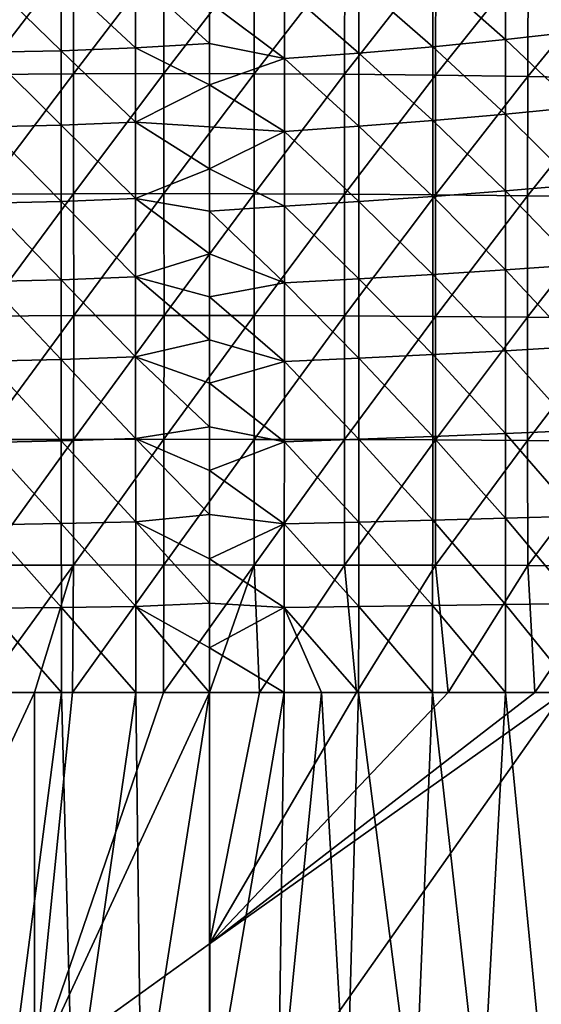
# Model space of a CAD drawing. Header units: metres. Extents: x -24 to 72, y -247 to 22.
# Tile 361 of 573: x -4 to 6, y -51 to -32. Entities that reach past the tile are written whole.
import ezdxf

# ---------------------------------------------------------------- set-up
doc = ezdxf.new("R2010")
doc.units = ezdxf.units.M
doc.layers.add('solid_509589_MEDIA_SW0001', color=7, linetype='CONTINUOUS')

msp = doc.modelspace()

# ---------------------------------------------------------------- linework, layer by layer
at = {"layer": 'solid_509589_MEDIA_SW0001'}
for points in [[(-4.276881, -31.084257, 304.810669), (-4.27153, -33.300236, 305.259247), (-2.561704, -31.066526, 304.802002)], [(-4.27153, -33.300236, 305.259247), (-2.558446, -33.28606, 305.253052), (-2.561704, -31.066526, 304.802002)], [(-2.561704, -31.066526, 304.802002), (-2.558446, -33.28606, 305.253052), (-0.859736, -31.060234, 304.792755)], [(-2.558446, -33.28606, 305.253052), (-0.858635, -33.281242, 305.24646), (-0.859736, -31.060234, 304.792755)], [(0.837682, -31.064352, 304.784027), (-0.859736, -31.060234, 304.792755), (-0.858635, -33.281242, 305.24646)], [(0.836609, -33.284855, 305.240265), (0.837682, -31.064352, 304.784027), (-0.858635, -33.281242, 305.24646)], [(2.539534, -31.077791, 304.776855), (0.837682, -31.064352, 304.784027), (0.836609, -33.284855, 305.240265)], [(2.536304, -33.295948, 305.235138), (2.539534, -31.077791, 304.776855), (0.836609, -33.284855, 305.240265)], [(4.254487, -31.099636, 304.772125), (2.539534, -31.077791, 304.776855), (2.536304, -33.295948, 305.235138)], [(4.249163, -33.31374, 305.231812), (4.254487, -31.099636, 304.772125), (2.536304, -33.295948, 305.235138)], [(5.990261, -31.129869, 304.770538), (4.254487, -31.099636, 304.772125), (4.249163, -33.31374, 305.231812)], [(6.901496, -31.112909, 272.570007), (6.903117, -32.491444, 273.33139), (5.561721, -31.283073, 272.219818)], [(5.561721, -31.283073, 272.219818), (5.562922, -32.643463, 272.971039), (4.194509, -31.432844, 271.957184)], [(5.98299, -33.338253, 305.230682), (5.990261, -31.129869, 304.770538), (4.249163, -33.31374, 305.231812)], [(6.903117, -32.491444, 273.33139), (5.562922, -32.643463, 272.971039), (5.561721, -31.283073, 272.219818)], [(7.752992, -31.170153, 304.772186), (5.990261, -31.129869, 304.770538), (5.98299, -33.338253, 305.230682)], [(7.744074, -33.370983, 305.231903), (7.752992, -31.170153, 304.772186), (5.98299, -33.338253, 305.230682)], [(-4.176992, -31.507763, 271.9216), (-2.789601, -31.492718, 271.687622), (-2.790213, -32.854382, 272.444061)], [(-2.790213, -32.854382, 272.444061), (-2.789601, -31.492718, 271.687622), (-1.391107, -32.79932, 272.299866)], [(-2.789601, -31.492718, 271.687622), (-1.390809, -31.441071, 271.538696), (-1.391107, -32.79932, 272.299866)], [(-1.391107, -32.79932, 272.299866), (-1.390809, -31.441071, 271.538696), (0, -32.717213, 272.245453)], [(-1.390809, -31.441071, 271.538696), (0, -31.944664, 271.821503), (0, -32.717213, 272.245453)], [(4.194509, -31.432844, 271.957184), (4.195321, -32.778828, 272.699371), (2.806101, -31.563139, 271.785004)], [(5.562922, -32.643463, 272.971039), (4.195321, -32.778828, 272.699371), (4.194509, -31.432844, 271.957184)], [(-4.177946, -32.877174, 272.675476), (-4.176992, -31.507763, 271.9216), (-2.790213, -32.854382, 272.444061)], [(1.404809, -31.673386, 271.704712), (1.405057, -33.001915, 272.431702), (0, -31.944664, 271.821503)], [(2.806101, -31.563139, 271.785004), (2.806601, -32.898483, 272.519073), (1.404809, -31.673386, 271.704712)], [(2.806601, -32.898483, 272.519073), (1.405057, -33.001915, 272.431702), (1.404809, -31.673386, 271.704712)], [(4.195321, -32.778828, 272.699371), (2.806601, -32.898483, 272.519073), (2.806101, -31.563139, 271.785004)], [(1.405057, -33.001915, 272.431702), (0, -32.717213, 272.245453), (0, -31.944664, 271.821503)], [(6.903117, -32.491444, 273.33139), (6.904555, -33.913345, 274.015839), (5.562922, -32.643463, 272.971039)], [(-1.391107, -32.79932, 272.299866), (0, -32.717213, 272.245453), (0, -33.497162, 272.641602)], [(1.405057, -33.001915, 272.431702), (0, -33.497162, 272.641602), (0, -32.717213, 272.245453)], [(4.195321, -32.778828, 272.699371), (4.195896, -34.167305, 273.366394), (2.806601, -32.898483, 272.519073)], [(5.562922, -32.643463, 272.971039), (5.563887, -34.046917, 273.646332), (4.195321, -32.778828, 272.699371)], [(5.563887, -34.046917, 273.646332), (4.195896, -34.167305, 273.366394), (4.195321, -32.778828, 272.699371)], [(6.904555, -33.913345, 274.015839), (5.563887, -34.046917, 273.646332), (5.562922, -32.643463, 272.971039)], [(-4.17868, -34.28347, 273.351227), (-4.177946, -32.877174, 272.675476), (-2.790653, -34.254799, 273.12265)], [(-4.177946, -32.877174, 272.675476), (-2.790213, -32.854382, 272.444061), (-2.790653, -34.254799, 273.12265)], [(-2.790653, -34.254799, 273.12265), (-2.790213, -32.854382, 272.444061), (-1.391309, -34.198177, 272.983215)], [(-2.790213, -32.854382, 272.444061), (-1.391107, -32.79932, 272.299866), (-1.391309, -34.198177, 272.983215)], [(-1.391309, -34.198177, 272.983215), (-1.391107, -32.79932, 272.299866), (0, -33.497162, 272.641602)], [(2.806601, -32.898483, 272.519073), (2.806915, -34.275452, 273.178711), (1.405057, -33.001915, 272.431702)], [(4.195896, -34.167305, 273.366394), (2.806915, -34.275452, 273.178711), (2.806601, -32.898483, 272.519073)], [(1.405057, -33.001915, 272.431702), (1.405205, -34.370888, 273.084717), (0, -33.497162, 272.641602)], [(2.806915, -34.275452, 273.178711), (1.405205, -34.370888, 273.084717), (1.405057, -33.001915, 272.431702)], [(-4.27153, -33.300236, 305.259247), (-4.268137, -35.553898, 305.630188), (-2.558446, -33.28606, 305.253052)], [(-4.268137, -35.553898, 305.630188), (-2.556467, -35.543064, 305.626129), (-2.558446, -33.28606, 305.253052)], [(-2.558446, -33.28606, 305.253052), (-2.556467, -35.543064, 305.626129), (-0.858635, -33.281242, 305.24646)], [(-2.556467, -35.543064, 305.626129), (-0.857982, -35.539562, 305.621796), (-0.858635, -33.281242, 305.24646)], [(0.836609, -33.284855, 305.240265), (-0.858635, -33.281242, 305.24646), (-0.857982, -35.539562, 305.621796)], [(0.835973, -35.542603, 305.617706), (0.836609, -33.284855, 305.240265), (-0.857982, -35.539562, 305.621796)], [(2.536304, -33.295948, 305.235138), (0.836609, -33.284855, 305.240265), (0.835973, -35.542603, 305.617706)], [(2.534342, -35.551384, 305.61438), (2.536304, -33.295948, 305.235138), (0.835973, -35.542603, 305.617706)], [(4.249163, -33.31374, 305.231812), (2.536304, -33.295948, 305.235138), (2.534342, -35.551384, 305.61438)], [(4.245789, -35.565269, 305.612213), (4.249163, -33.31374, 305.231812), (2.534342, -35.551384, 305.61438)], [(5.98299, -33.338253, 305.230682), (4.249163, -33.31374, 305.231812), (4.245789, -35.565269, 305.612213)], [(5.978126, -35.584301, 305.611481), (5.98299, -33.338253, 305.230682), (4.245789, -35.565269, 305.612213)], [(7.744074, -33.370983, 305.231903), (5.98299, -33.338253, 305.230682), (5.978126, -35.584301, 305.611481)], [(-1.391309, -34.198177, 272.983215), (0, -33.497162, 272.641602), (0, -34.28371, 273.009888)], [(1.405205, -34.370888, 273.084717), (0, -34.28371, 273.009888), (0, -33.497162, 272.641602)], [(7.737743, -35.609779, 305.612305), (7.744074, -33.370983, 305.231903), (5.978126, -35.584301, 305.611481)], [(5.563887, -34.046917, 273.646332), (5.564569, -35.491653, 274.242279), (4.195896, -34.167305, 273.366394)], [(6.904555, -33.913345, 274.015839), (6.905762, -35.37677, 274.619904), (5.563887, -34.046917, 273.646332)], [(6.905762, -35.37677, 274.619904), (5.564569, -35.491653, 274.242279), (5.563887, -34.046917, 273.646332)], [(-4.17868, -34.28347, 273.351227), (-2.790653, -34.254799, 273.12265), (-2.790888, -35.691399, 273.720398)], [(-2.790888, -35.691399, 273.720398), (-2.790653, -34.254799, 273.12265), (-1.391398, -35.635258, 273.585632)], [(-2.790653, -34.254799, 273.12265), (-1.391309, -34.198177, 272.983215), (-1.391398, -35.635258, 273.585632)], [(-1.391398, -35.635258, 273.585632), (-1.391309, -34.198177, 272.983215), (0, -35.075592, 273.350067)], [(-1.391309, -34.198177, 272.983215), (0, -34.28371, 273.009888), (0, -35.075592, 273.350067)], [(4.195896, -34.167305, 273.366394), (4.196192, -35.596497, 273.955048), (2.806915, -34.275452, 273.178711)], [(5.564569, -35.491653, 274.242279), (4.196192, -35.596497, 273.955048), (4.195896, -34.167305, 273.366394)], [(-4.179152, -35.723866, 273.945984), (-4.17868, -34.28347, 273.351227), (-2.790888, -35.691399, 273.720398)], [(1.405205, -34.370888, 273.084717), (0, -35.075592, 273.350067), (0, -34.28371, 273.009888)], [(1.405205, -34.370888, 273.084717), (1.405236, -35.778404, 273.660645), (0, -35.075592, 273.350067)], [(2.806915, -34.275452, 273.178711), (2.807012, -35.692219, 273.760681), (1.405205, -34.370888, 273.084717)], [(2.807012, -35.692219, 273.760681), (1.405236, -35.778404, 273.660645), (1.405205, -34.370888, 273.084717)], [(4.196192, -35.596497, 273.955048), (2.807012, -35.692219, 273.760681), (2.806915, -34.275452, 273.178711)], [(-1.391398, -35.635258, 273.585632), (0, -35.075592, 273.350067), (0, -35.872574, 273.662445)], [(1.405236, -35.778404, 273.660645), (0, -35.872574, 273.662445), (0, -35.075592, 273.350067)], [(6.905762, -35.37677, 274.619904), (6.906686, -36.879887, 275.140198), (5.564569, -35.491653, 274.242279)], [(-4.268137, -35.553898, 305.630188), (-4.266811, -37.844311, 305.921783), (-2.556467, -35.543064, 305.626129)], [(-4.266811, -37.844311, 305.921783), (-2.555836, -37.836582, 305.919434), (-2.556467, -35.543064, 305.626129)], [(-2.556467, -35.543064, 305.626129), (-2.555836, -37.836582, 305.919434), (-0.857982, -35.539562, 305.621796)], [(-2.555836, -37.836582, 305.919434), (-0.857801, -37.834232, 305.916931), (-0.857982, -35.539562, 305.621796)], [(0.835973, -35.542603, 305.617706), (-0.857982, -35.539562, 305.621796), (-0.857801, -37.834232, 305.916931)], [(0.835796, -37.836628, 305.914581), (0.835973, -35.542603, 305.617706), (-0.857801, -37.834232, 305.916931)], [(2.534342, -35.551384, 305.61438), (0.835973, -35.542603, 305.617706), (0.835796, -37.836628, 305.914581)], [(2.533718, -37.84314, 305.912659), (2.534342, -35.551384, 305.61438), (0.835796, -37.836628, 305.914581)], [(4.245789, -35.565269, 305.612213), (2.534342, -35.551384, 305.61438), (2.533718, -37.84314, 305.912659)], [(4.244474, -37.853275, 305.911407), (4.245789, -35.565269, 305.612213), (2.533718, -37.84314, 305.912659)], [(5.564569, -35.491653, 274.242279), (5.564919, -36.975872, 274.755585), (4.196192, -35.596497, 273.955048)], [(5.978126, -35.584301, 305.611481), (4.245789, -35.565269, 305.612213), (4.244474, -37.853275, 305.911407)], [(6.906686, -36.879887, 275.140198), (5.564919, -36.975872, 274.755585), (5.564569, -35.491653, 274.242279)], [(-4.179317, -37.19558, 274.45697), (-4.179152, -35.723866, 273.945984), (-2.790885, -37.161606, 274.234344)], [(-4.179152, -35.723866, 273.945984), (-2.790888, -35.691399, 273.720398), (-2.790885, -37.161606, 274.234344)], [(-2.790888, -35.691399, 273.720398), (-1.391398, -35.635258, 273.585632), (-1.391357, -37.10817, 274.103943)], [(-2.790885, -37.161606, 274.234344), (-2.790888, -35.691399, 273.720398), (-1.391357, -37.10817, 274.103943)], [(-1.391398, -35.635258, 273.585632), (0, -35.872574, 273.662445), (0, -36.674183, 273.947174)], [(-1.391357, -37.10817, 274.103943), (-1.391398, -35.635258, 273.585632), (0, -36.674183, 273.947174)], [(2.807012, -35.692219, 273.760681), (2.806861, -37.146965, 274.26181), (1.405236, -35.778404, 273.660645)], [(4.196168, -37.064613, 274.462006), (2.806861, -37.146965, 274.26181), (2.807012, -35.692219, 273.760681)], [(4.196192, -35.596497, 273.955048), (4.196168, -37.064613, 274.462006), (2.807012, -35.692219, 273.760681)], [(5.564919, -36.975872, 274.755585), (4.196168, -37.064613, 274.462006), (4.196192, -35.596497, 273.955048)], [(5.9758, -37.867096, 305.911011), (5.978126, -35.584301, 305.611481), (4.244474, -37.853275, 305.911407)], [(7.737743, -35.609779, 305.612305), (5.978126, -35.584301, 305.611481), (5.9758, -37.867096, 305.911011)], [(7.734143, -37.885651, 305.911499), (7.737743, -35.609779, 305.612305), (5.9758, -37.867096, 305.911011)], [(1.405236, -35.778404, 273.660645), (1.405136, -37.222572, 274.156433), (0, -35.872574, 273.662445)], [(1.405136, -37.222572, 274.156433), (0, -36.674183, 273.947174), (0, -35.872574, 273.662445)], [(2.806861, -37.146965, 274.26181), (1.405136, -37.222572, 274.156433), (1.405236, -35.778404, 273.660645)], [(-1.391357, -37.10817, 274.103943), (0, -36.674183, 273.947174), (0, -37.48122, 274.204742)], [(1.405136, -37.222572, 274.156433), (0, -37.48122, 274.204742), (0, -36.674183, 273.947174)], [(5.564919, -36.975872, 274.755585), (5.564887, -38.497791, 275.182922), (4.196168, -37.064613, 274.462006)], [(6.907276, -38.42086, 275.573395), (5.564887, -38.497791, 275.182922), (5.564919, -36.975872, 274.755585)], [(6.906686, -36.879887, 275.140198), (6.907276, -38.42086, 275.573395), (5.564919, -36.975872, 274.755585)], [(-4.179317, -37.19558, 274.45697), (-2.790885, -37.161606, 274.234344), (-2.790611, -38.662846, 274.661469)], [(-4.179128, -38.695839, 274.881287), (-4.179317, -37.19558, 274.45697), (-2.790611, -38.662846, 274.661469)], [(-2.790885, -37.161606, 274.234344), (-1.391357, -37.10817, 274.103943), (-1.391168, -38.614529, 274.535065)], [(-2.790611, -38.662846, 274.661469), (-2.790885, -37.161606, 274.234344), (-1.391168, -38.614529, 274.535065)], [(-1.391357, -37.10817, 274.103943), (0, -37.48122, 274.204742), (0, -38.293076, 274.43512)], [(-1.391168, -38.614529, 274.535065), (-1.391357, -37.10817, 274.103943), (0, -38.293076, 274.43512)], [(1.405136, -37.222572, 274.156433), (1.404886, -38.701488, 274.56897), (0, -37.48122, 274.204742)], [(2.806432, -38.637871, 274.678925), (1.404886, -38.701488, 274.56897), (1.405136, -37.222572, 274.156433)], [(2.806861, -37.146965, 274.26181), (2.806432, -38.637871, 274.678925), (1.405136, -37.222572, 274.156433)], [(4.195781, -38.569874, 274.884033), (2.806432, -38.637871, 274.678925), (2.806861, -37.146965, 274.26181)], [(4.196168, -37.064613, 274.462006), (4.195781, -38.569874, 274.884033), (2.806861, -37.146965, 274.26181)], [(5.564887, -38.497791, 275.182922), (4.195781, -38.569874, 274.884033), (4.196168, -37.064613, 274.462006)], [(1.404886, -38.701488, 274.56897), (0, -38.293076, 274.43512), (0, -37.48122, 274.204742)], [(-4.26766, -40.170544, 306.132263), (-2.556624, -40.165665, 306.131165), (-2.555836, -37.836582, 305.919434)], [(-4.266811, -37.844311, 305.921783), (-4.26766, -40.170544, 306.132263), (-2.555836, -37.836582, 305.919434)], [(-2.556624, -40.165665, 306.131165), (-0.858116, -40.164291, 306.130035), (-0.857801, -37.834232, 305.916931)], [(-2.555836, -37.836582, 305.919434), (-2.556624, -40.165665, 306.131165), (-0.857801, -37.834232, 305.916931)], [(0.835796, -37.836628, 305.914581), (-0.857801, -37.834232, 305.916931), (-0.858116, -40.164291, 306.130035)], [(0.836104, -40.16597, 306.128967), (0.835796, -37.836628, 305.914581), (-0.858116, -40.164291, 306.130035)], [(2.533718, -37.84314, 305.912659), (0.835796, -37.836628, 305.914581), (0.836104, -40.16597, 306.128967)], [(2.534503, -40.170254, 306.128082), (2.533718, -37.84314, 305.912659), (0.836104, -40.16597, 306.128967)], [(4.244474, -37.853275, 305.911407), (2.533718, -37.84314, 305.912659), (2.534503, -40.170254, 306.128082)], [(4.245325, -40.176819, 306.127533), (4.244474, -37.853275, 305.911407), (2.534503, -40.170254, 306.128082)], [(5.9758, -37.867096, 305.911011), (4.244474, -37.853275, 305.911407), (4.245325, -40.176819, 306.127533)], [(5.976146, -40.185715, 306.12735), (5.9758, -37.867096, 305.911011), (4.245325, -40.176819, 306.127533)], [(7.734143, -37.885651, 305.911499), (5.9758, -37.867096, 305.911011), (5.976146, -40.185715, 306.12735)], [(7.733417, -40.197693, 306.127594), (7.734143, -37.885651, 305.911499), (5.976146, -40.185715, 306.12735)], [(-1.391168, -38.614529, 274.535065), (0, -38.293076, 274.43512), (0, -39.109077, 274.638306)], [(1.404886, -38.701488, 274.56897), (0, -39.109077, 274.638306), (0, -38.293076, 274.43512)], [(5.564887, -38.497791, 275.182922), (5.564417, -40.055622, 275.520935), (4.195781, -38.569874, 274.884033)], [(6.907474, -39.99786, 275.916077), (5.564417, -40.055622, 275.520935), (5.564887, -38.497791, 275.182922)], [(6.907276, -38.42086, 275.573395), (6.907474, -39.99786, 275.916077), (5.564887, -38.497791, 275.182922)], [(-4.179128, -38.695839, 274.881287), (-2.790611, -38.662846, 274.661469), (-2.790031, -40.192551, 274.99881)], [(-4.178536, -40.221859, 275.216125), (-4.179128, -38.695839, 274.881287), (-2.790031, -40.192551, 274.99881)], [(-2.790611, -38.662846, 274.661469), (-1.391168, -38.614529, 274.535065), (-1.390813, -40.151947, 274.875824)], [(-2.790031, -40.192551, 274.99881), (-2.790611, -38.662846, 274.661469), (-1.390813, -40.151947, 274.875824)], [(-1.391168, -38.614529, 274.535065), (0, -39.109077, 274.638306), (0, -39.928696, 274.81427)], [(-1.390813, -40.151947, 274.875824), (-1.391168, -38.614529, 274.535065), (0, -39.928696, 274.81427)], [(1.404886, -38.701488, 274.56897), (1.40447, -40.213257, 274.895203), (0, -39.109077, 274.638306)], [(2.80569, -40.163116, 275.00885), (1.40447, -40.213257, 274.895203), (1.404886, -38.701488, 274.56897)], [(2.806432, -38.637871, 274.678925), (2.80569, -40.163116, 275.00885), (1.404886, -38.701488, 274.56897)], [(4.194985, -40.110497, 275.217865), (2.80569, -40.163116, 275.00885), (2.806432, -38.637871, 274.678925)], [(4.195781, -38.569874, 274.884033), (4.194985, -40.110497, 275.217865), (2.806432, -38.637871, 274.678925)], [(5.564417, -40.055622, 275.520935), (4.194985, -40.110497, 275.217865), (4.195781, -38.569874, 274.884033)], [(1.40447, -40.213257, 274.895203), (0, -39.928696, 274.81427), (0, -39.109077, 274.638306)], [(-1.390813, -40.151947, 274.875824), (0, -39.928696, 274.81427), (0, -40.751633, 274.963135)], [(1.40447, -40.213257, 274.895203), (0, -40.751633, 274.963135), (0, -39.928696, 274.81427)], [(6.907474, -39.99786, 275.916077), (6.907223, -41.609051, 276.164856), (5.564417, -40.055622, 275.520935)], [(-4.270791, -42.531654, 306.259827), (-2.558902, -42.529362, 306.259552), (-2.556624, -40.165665, 306.131165)], [(-4.26766, -40.170544, 306.132263), (-4.270791, -42.531654, 306.259827), (-2.556624, -40.165665, 306.131165)], [(-4.178536, -40.221859, 275.216125), (-2.790031, -40.192551, 274.99881), (-2.789109, -41.748142, 275.243408)], [(-2.790031, -40.192551, 274.99881), (-1.390813, -40.151947, 274.875824), (-1.390272, -41.71804, 275.123077)], [(-2.789109, -41.748142, 275.243408), (-2.790031, -40.192551, 274.99881), (-1.390272, -41.71804, 275.123077)], [(-2.558902, -42.529362, 306.259552), (-0.858953, -42.528774, 306.259247), (-0.858116, -40.164291, 306.130035)], [(-2.556624, -40.165665, 306.131165), (-2.558902, -42.529362, 306.259552), (-0.858116, -40.164291, 306.130035)], [(-1.390813, -40.151947, 274.875824), (0, -40.751633, 274.963135), (0, -41.579182, 275.085175)], [(-1.390272, -41.71804, 275.123077), (-1.390813, -40.151947, 274.875824), (0, -41.579182, 275.085175)], [(0.836104, -40.16597, 306.128967), (-0.858116, -40.164291, 306.130035), (-0.858953, -42.528774, 306.259247)], [(0.83692, -42.529652, 306.259003), (0.836104, -40.16597, 306.128967), (-0.858953, -42.528774, 306.259247)], [(2.534503, -40.170254, 306.128082), (0.836104, -40.16597, 306.128967), (0.83692, -42.529652, 306.259003)], [(2.536765, -42.531769, 306.258759), (2.534503, -40.170254, 306.128082), (0.83692, -42.529652, 306.259003)], [(2.80569, -40.163116, 275.00885), (2.804603, -41.720886, 275.248383), (1.40447, -40.213257, 274.895203)], [(4.245325, -40.176819, 306.127533), (2.534503, -40.170254, 306.128082), (2.536765, -42.531769, 306.258759)], [(4.24845, -42.53495, 306.258636), (4.245325, -40.176819, 306.127533), (2.536765, -42.531769, 306.258759)], [(4.193732, -41.684696, 275.460205), (2.804603, -41.720886, 275.248383), (2.80569, -40.163116, 275.00885)], [(4.194985, -40.110497, 275.217865), (4.193732, -41.684696, 275.460205), (2.80569, -40.163116, 275.00885)], [(5.563457, -41.647575, 275.766327), (4.193732, -41.684696, 275.460205), (4.194985, -40.110497, 275.217865)], [(5.564417, -40.055622, 275.520935), (5.563457, -41.647575, 275.766327), (4.194985, -40.110497, 275.217865)], [(5.976146, -40.185715, 306.12735), (4.245325, -40.176819, 306.127533), (4.24845, -42.53495, 306.258636)], [(5.979296, -42.539234, 306.258575), (5.976146, -40.185715, 306.12735), (4.24845, -42.53495, 306.258636)], [(6.907223, -41.609051, 276.164856), (5.563457, -41.647575, 275.766327), (5.564417, -40.055622, 275.520935)], [(7.733417, -40.197693, 306.127594), (5.976146, -40.185715, 306.12735), (5.979296, -42.539234, 306.258575)], [(7.735707, -42.545017, 306.258636), (7.733417, -40.197693, 306.127594), (5.979296, -42.539234, 306.258575)], [(-4.177492, -41.770863, 275.458679), (-4.178536, -40.221859, 275.216125), (-2.789109, -41.748142, 275.243408)], [(1.40447, -40.213257, 274.895203), (1.40387, -41.755981, 275.132019), (0, -40.751633, 274.963135)], [(2.804603, -41.720886, 275.248383), (1.40387, -41.755981, 275.132019), (1.40447, -40.213257, 274.895203)], [(1.40387, -41.755981, 275.132019), (0, -41.579182, 275.085175), (0, -40.751633, 274.963135)], [(-1.390272, -41.71804, 275.123077), (0, -41.579182, 275.085175), (0, -42.41087, 275.180237)], [(1.40387, -41.755981, 275.132019), (0, -42.41087, 275.180237), (0, -41.579182, 275.085175)], [(5.563457, -41.647575, 275.766327), (5.561946, -43.271862, 275.91571), (4.193732, -41.684696, 275.460205)], [(6.906463, -43.252609, 276.316376), (5.561946, -43.271862, 275.91571), (5.563457, -41.647575, 275.766327)], [(6.907223, -41.609051, 276.164856), (6.906463, -43.252609, 276.316376), (5.563457, -41.647575, 275.766327)], [(-4.177492, -41.770863, 275.458679), (-2.789109, -41.748142, 275.243408), (-2.787805, -43.327049, 275.392212)], [(-4.175941, -43.340069, 275.606079), (-4.177492, -41.770863, 275.458679), (-2.787805, -43.327049, 275.392212)], [(-2.789109, -41.748142, 275.243408), (-1.390272, -41.71804, 275.123077), (-1.389525, -43.310421, 275.273712)], [(-2.787805, -43.327049, 275.392212), (-2.789109, -41.748142, 275.243408), (-1.389525, -43.310421, 275.273712)], [(-1.390272, -41.71804, 275.123077), (0, -42.41087, 275.180237), (0, -43.246456, 275.24826)], [(-1.389525, -43.310421, 275.273712), (-1.390272, -41.71804, 275.123077), (0, -43.246456, 275.24826)], [(1.40387, -41.755981, 275.132019), (1.403067, -43.327763, 275.276367), (0, -42.41087, 275.180237)], [(2.803134, -43.309353, 275.394318), (1.403067, -43.327763, 275.276367), (1.40387, -41.755981, 275.132019)], [(2.804603, -41.720886, 275.248383), (2.803134, -43.309353, 275.394318), (1.40387, -41.755981, 275.132019)], [(4.191974, -43.290691, 275.607819), (2.803134, -43.309353, 275.394318), (2.804603, -41.720886, 275.248383)], [(4.193732, -41.684696, 275.460205), (4.191974, -43.290691, 275.607819), (2.804603, -41.720886, 275.248383)], [(5.561946, -43.271862, 275.91571), (4.191974, -43.290691, 275.607819), (4.193732, -41.684696, 275.460205)], [(1.403067, -43.327763, 275.276367), (0, -43.246456, 275.24826), (0, -42.41087, 275.180237)], [(-4.293256, -44.926701, 306.302765), (-3.295331, -44.926701, 306.302765), (-2.558902, -42.529362, 306.259552)], [(-4.270791, -42.531654, 306.259827), (-4.293256, -44.926701, 306.302765), (-2.558902, -42.529362, 306.259552)], [(-3.295331, -44.926701, 306.302765), (-2.580373, -44.926701, 306.302765), (-2.558902, -42.529362, 306.259552)], [(-2.580373, -44.926701, 306.302765), (-0.865841, -44.926701, 306.302765), (-0.858953, -42.528774, 306.259247)], [(-2.558902, -42.529362, 306.259552), (-2.580373, -44.926701, 306.302765), (-0.858953, -42.528774, 306.259247)], [(0.83692, -42.529652, 306.259003), (-0.858953, -42.528774, 306.259247), (-0.865841, -44.926701, 306.302765)], [(0.83692, -42.529652, 306.259003), (-0.865841, -44.926701, 306.302765), (0, -44.926704, 306.302765)], [(0.936367, -44.926708, 306.302765), (0.83692, -42.529652, 306.259003), (0, -44.926704, 306.302765)], [(2.536765, -42.531769, 306.258759), (0.83692, -42.529652, 306.259003), (0.936367, -44.926708, 306.302765)], [(2.536765, -42.531769, 306.258759), (0.936367, -44.926708, 306.302765), (2.758215, -44.926712, 306.302765)], [(4.24845, -42.53495, 306.258636), (2.536765, -42.531769, 306.258759), (2.758215, -44.926712, 306.302765)], [(4.24845, -42.53495, 306.258636), (2.758215, -44.926712, 306.302765), (4.483434, -44.926716, 306.302765)], [(5.979296, -42.539234, 306.258575), (4.24845, -42.53495, 306.258636), (4.483434, -44.926716, 306.302765)], [(5.979296, -42.539234, 306.258575), (4.483434, -44.926716, 306.302765), (6.11342, -44.926716, 306.302765)], [(7.735707, -42.545017, 306.258636), (5.979296, -42.539234, 306.258575), (6.11342, -44.926716, 306.302765)], [(7.735707, -42.545017, 306.258636), (6.11342, -44.926716, 306.302765), (6.657217, -44.926716, 306.302765)], [(-4.175941, -43.340069, 275.606079), (-2.787805, -43.327049, 275.392212), (-2.786082, -44.926701, 275.442291)], [(-4.175941, -43.340069, 275.606079), (-2.786082, -44.926701, 275.442291), (-4.173831, -44.926701, 275.655487)], [(-2.787805, -43.327049, 275.392212), (-1.389525, -43.310421, 275.273712), (-1.388553, -44.926701, 275.324585)], [(-2.787805, -43.327049, 275.392212), (-1.388553, -44.926701, 275.324585), (-2.786082, -44.926701, 275.442291)], [(-1.389525, -43.310421, 275.273712), (0, -43.246456, 275.24826), (0, -44.085205, 275.289124)], [(-1.389525, -43.310421, 275.273712), (0, -44.085205, 275.289124), (0, -44.926701, 275.302765)], [(-1.388553, -44.926701, 275.324585), (-1.389525, -43.310421, 275.273712), (0, -44.926701, 275.302765)], [(1.403067, -43.327763, 275.276367), (0, -44.085205, 275.289124), (0, -43.246456, 275.24826)], [(1.403067, -43.327763, 275.276367), (1.402043, -44.926701, 275.325134), (0, -44.085205, 275.289124)], [(2.102527, -44.926701, 275.372345), (1.402043, -44.926701, 275.325134), (1.403067, -43.327763, 275.276367)], [(2.803134, -43.309353, 275.394318), (2.801245, -44.926701, 275.443512), (1.403067, -43.327763, 275.276367)], [(2.801245, -44.926701, 275.443512), (2.102527, -44.926701, 275.372345), (1.403067, -43.327763, 275.276367)], [(4.189657, -44.926701, 275.65741), (2.801245, -44.926701, 275.443512), (2.803134, -43.309353, 275.394318)], [(4.191974, -43.290691, 275.607819), (4.189657, -44.926701, 275.65741), (2.803134, -43.309353, 275.394318)], [(5.559824, -44.926701, 275.96579), (4.189657, -44.926701, 275.65741), (4.191974, -43.290691, 275.607819)], [(5.561946, -43.271862, 275.91571), (5.559824, -44.926701, 275.96579), (4.191974, -43.290691, 275.607819)], [(6.905129, -44.926701, 276.367249), (5.559824, -44.926701, 275.96579), (5.561946, -43.271862, 275.91571)], [(6.906463, -43.252609, 276.316376), (6.905129, -44.926701, 276.367249), (5.561946, -43.271862, 275.91571)], [(1.402043, -44.926701, 275.325134), (0, -44.926701, 275.302765), (0, -44.085205, 275.289124)], [(-6.596498, -52.027081, 306.364807), (-3.295331, -44.926701, 306.302765), (-4.293256, -44.926701, 306.302765)], [(-6.596498, -52.027081, 306.364807), (-3.293421, -52.026783, 306.39856), (-3.295331, -44.926701, 306.302765)], [(-3.845652, -53.11821, 275.723267), (-4.173831, -44.926701, 275.655487), (-2.786082, -44.926701, 275.442291)], [(-3.845652, -53.11821, 275.723267), (-2.786082, -44.926701, 275.442291), (-2.569468, -53.118145, 275.55304)], [(-3.293421, -52.026783, 306.39856), (-2.580373, -44.926701, 306.302765), (-3.295331, -44.926701, 306.302765)], [(-3.293421, -52.026783, 306.39856), (0, -44.926704, 306.302765), (-0.865841, -44.926701, 306.302765)], [(-3.293421, -52.026783, 306.39856), (-0.865841, -44.926701, 306.302765), (-2.580373, -44.926701, 306.302765)], [(-3.293421, -52.026783, 306.39856), (0, -49.659931, 306.384247), (0, -44.926704, 306.302765)], [(-2.569468, -53.118145, 275.55304), (-2.786082, -44.926701, 275.442291), (-1.388553, -44.926701, 275.324585)], [(-2.569468, -53.118145, 275.55304), (-1.388553, -44.926701, 275.324585), (-1.285656, -53.118107, 275.459839)], [(-1.285656, -53.118107, 275.459839), (-1.388553, -44.926701, 275.324585), (0, -44.926701, 275.302765)], [(-1.285656, -53.118107, 275.459839), (0, -44.926701, 275.302765), (0.002214, -53.116394, 275.443756)], [(0.002214, -53.116394, 275.443756), (0, -44.926701, 275.302765), (1.402043, -44.926701, 275.325134)], [(0, -49.659931, 306.384247), (0.936367, -44.926708, 306.302765), (0, -44.926704, 306.302765)], [(0, -49.659931, 306.384247), (2.758215, -44.926712, 306.302765), (0.936367, -44.926708, 306.302765)], [(0, -49.659931, 306.384247), (4.483434, -44.926716, 306.302765), (2.758215, -44.926712, 306.302765)], [(0, -49.659931, 306.384247), (6.11342, -44.926716, 306.302765), (4.483434, -44.926716, 306.302765)], [(0, -49.659931, 306.384247), (6.657217, -44.926716, 306.302765), (6.11342, -44.926716, 306.302765)], [(0, -49.659931, 306.384247), (0, -54.393162, 306.465759), (6.657217, -44.926716, 306.302765)], [(6.602262, -54.39315, 306.466614), (6.657217, -44.926716, 306.302765), (0, -54.393162, 306.465759)], [(0.002214, -53.116394, 275.443756), (1.402043, -44.926701, 275.325134), (1.290001, -53.118122, 275.457947)], [(1.290001, -53.118122, 275.457947), (1.402043, -44.926701, 275.325134), (2.102527, -44.926701, 275.372345)], [(1.290001, -53.118122, 275.457947), (2.102527, -44.926701, 275.372345), (2.573572, -53.118176, 275.549438)], [(2.573572, -53.118176, 275.549438), (2.102527, -44.926701, 275.372345), (2.801245, -44.926701, 275.443512)], [(2.573572, -53.118176, 275.549438), (2.801245, -44.926701, 275.443512), (3.849378, -53.118252, 275.71817)], [(3.849378, -53.118252, 275.71817), (2.801245, -44.926701, 275.443512), (4.189657, -44.926701, 275.65741)], [(3.849378, -53.118252, 275.71817), (4.189657, -44.926701, 275.65741), (5.112403, -53.118351, 275.964142)], [(5.112403, -53.118351, 275.964142), (4.189657, -44.926701, 275.65741), (5.559824, -44.926701, 275.96579)], [(5.112403, -53.118351, 275.964142), (5.559824, -44.926701, 275.96579), (6.356853, -53.118458, 276.287079)], [(6.356853, -53.118458, 276.287079), (5.559824, -44.926701, 275.96579), (6.905129, -44.926701, 276.367249)], [(-3.293421, -52.026783, 306.39856), (0, -54.393162, 306.465759), (0, -49.659931, 306.384247)]]:
    msp.add_3dface(points, dxfattribs=at)

doc.saveas('drawing.dxf')
